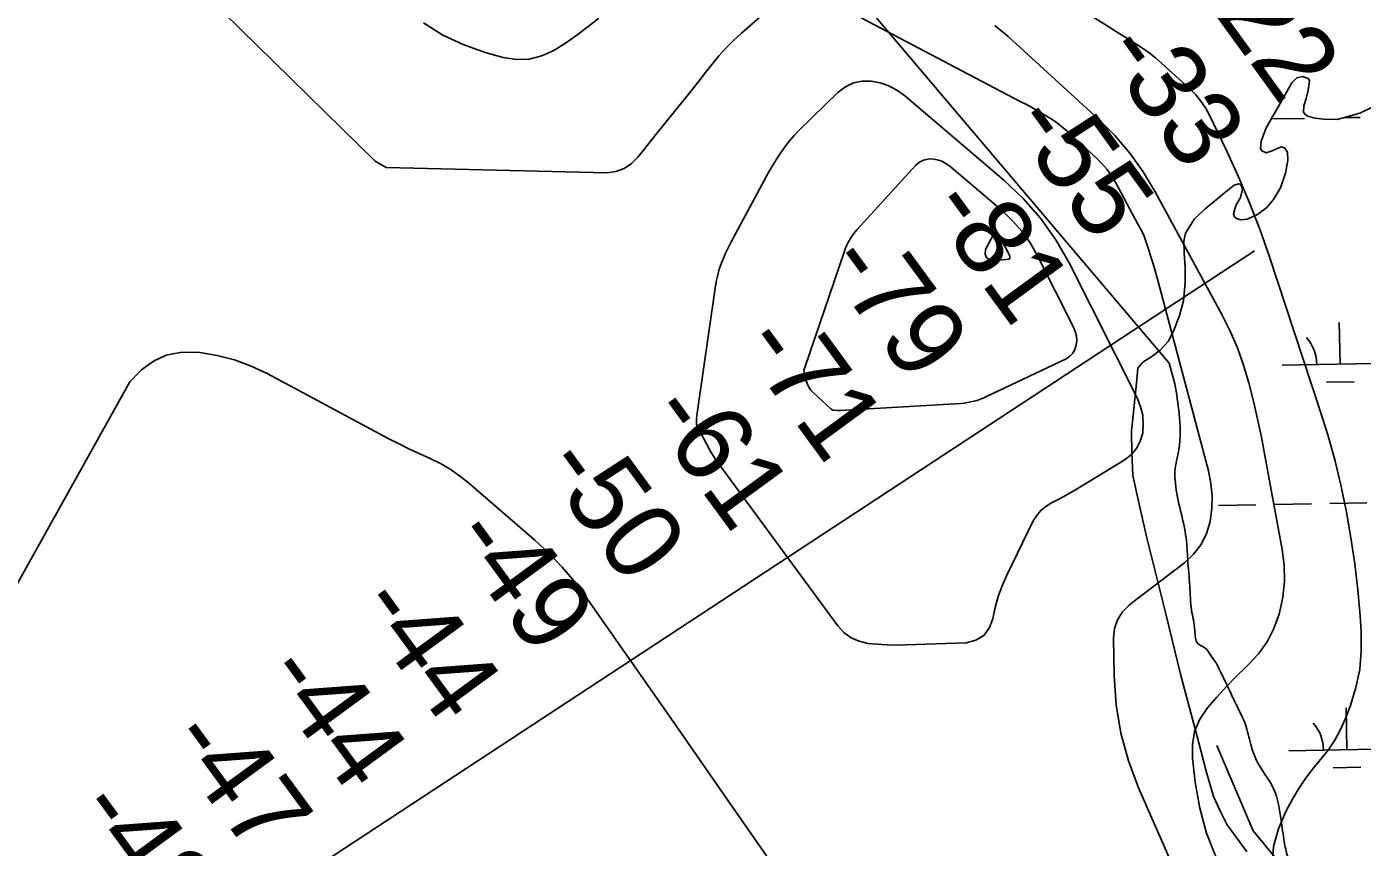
# Model space of a CAD drawing. Extents: x 3892998 to 3931244, y 278583 to 304547.
# Drawn here: x 3911880 to 3913032, y 291661 to 292369 of the extents above; entities that cross this region are included whole.
import ezdxf

# ---------------------------------------------------------------- set-up
doc = ezdxf.new("R2010")
doc.units = 0
for name, color, linetype in [('V-GRID-MAJR', 7, 'Continuous'), ('V-RIVR-EDGE', 7, 'Continuous'), ('V-RIVR-RANG', 7, 'Continuous'), ('V-RRAP-FSHR', 7, 'Continuous'), ('V-TOPO-DPTH', 7, 'Continuous'), ('V-TOPO-MAJR', 7, 'Continuous'), ('V-TOPO-MINR', 7, 'Continuous'), ('V-TOPO-SHOR', 7, 'Continuous'), ('V-UTIL-LINE', 7, 'Continuous'), ('V-WETL-SWMP', 7, 'Continuous')]:
    doc.layers.add(name, color=color, linetype=linetype)

msp = doc.modelspace()

# ---------------------------------------------------------------- linework, layer by layer
at = {"layer": 'V-GRID-MAJR'}
msp.add_spline([(3913205.7, 284291.2), (3913100.9, 290347.6), (3912996, 296407.6), (3912891.1, 302467.5), (3912891, 302471)], degree=3, dxfattribs=at)
at = {"layer": 'V-RIVR-EDGE'}
for p, q in [((3912608.9, 292380.9), (3912865, 292078.8)), ((3912865, 292078.8), (3912869.9, 292060.7))]:
    msp.add_line(p, q, dxfattribs=at)
for points in [[(3912869.9, 292060.7), (3912873.6, 292035.3), (3912873.2, 292004), (3912870, 291985.5), (3912870.3, 291975.1), (3912874.8, 291951.4), (3912879.6, 291927.7), (3912881, 291909.3), (3912882.7, 291886.6), (3912884.3, 291865.7), (3912887.1, 291848), (3912889.8, 291836.8), (3912895.7, 291833), (3912900.3, 291827.4), (3912905.5, 291820.1)], [(3912905.5, 291820.1), (3912916.2, 291798.1), (3912921.4, 291787), (3912931.4, 291765), (3912935.9, 291747.6), (3912940.4, 291735.8), (3912955, 291711.4), (3912961.5, 291684.5), (3912964.3, 291665.7), (3912967, 291653.5), (3912976, 291634.4), (3912985.7, 291613.1), (3912986.4, 291604.4), (3912990.5, 291597.4), (3912997.1, 291593.3), (3913007.6, 291587), (3913014.2, 291580.7), (3913019.4, 291567.4), (3913027, 291556.3), (3913048.2, 291537.1), (3913061.4, 291520.7), (3913079.1, 291496.6), (3913103, 291468.4), (3913127.3, 291438.4), (3913184.9, 291379.7), (3913206.1, 291354.6), (3913225.2, 291327.8), (3913253.3, 291286.6), (3913265.1, 291274.8), (3913279.3, 291262.2), (3913304.7, 291231.5), (3913329.3, 291201.2), (3913355.7, 291168.4), (3913376.5, 291143.3), (3913400.8, 291111.5), (3913434.5, 291068.6), (3913468.5, 291022.2), (3913495.2, 290985.6), (3913514.6, 290959.1), (3913570.4, 290873.7), (3913590.9, 290842), (3913606.5, 290820.3), (3913627.3, 290792.1), (3913641.2, 290769.8), (3913669.6, 290726.2), (3913686.6, 290700.8), (3913705.7, 290679.5), (3913722, 290663.1), (3913741.1, 290638), (3913763.7, 290606.9), (3913781, 290589.5)]]:
    msp.add_spline(points, degree=3, dxfattribs=at)
at = {"layer": 'V-RRAP-FSHR'}
msp.add_lwpolyline([(3912906.2, 291748.7), (3912937.3, 291675.3), (3912988.1, 291613.9), (3913041.4, 291554.2), (3913094.5, 291494.3), (3913147.2, 291434.2), (3913198.9, 291373.2), (3913250.3, 291311.8), (3913301.4, 291250.3), (3913352.4, 291188.6), (3913402.6, 291126.4), (3913451.7, 291063.2), (3913498.9, 290998.6), (3913544.7, 290933.5), (3913590.5, 290867.4), (3913636.3, 290801.8)], dxfattribs=at)
at = {"layer": 'V-TOPO-DPTH'}
for points in [[(3912953.9, 291646), (3912955, 291661.8), (3912959.3, 291677), (3912965.6, 291691.9), (3912971.4, 291702.5), (3912976.8, 291711.6), (3912982.5, 291720.3), (3912988.9, 291728.7), (3912995.6, 291736.7), (3913002.1, 291744.9), (3913008, 291753.5), (3913012.8, 291762.6), (3913017.1, 291772.2), (3913021.3, 291783.2), (3913026.1, 291798.8), (3913029.4, 291814.5), (3913030.7, 291830.5), (3913030.7, 291846.8), (3913029.7, 291860.6), (3913027.7, 291883.1), (3913025.2, 291905.6), (3913021.8, 291927.9), (3913018, 291950.2), (3913013.3, 291972.3), (3913008.1, 291994.2), (3913002, 292016), (3912995.3, 292037.5), (3912951.2, 292171.2), (3912943.1, 292194.2), (3912934.4, 292217), (3912924.9, 292239.4), (3912914.7, 292261.6), (3912899.8, 292292.7), (3912896.3, 292298.9), (3912892.4, 292304.8), (3912887.9, 292310.2), (3912882.9, 292315.3), (3912858.3, 292337.5), (3912853.1, 292342), (3912847.7, 292346.3), (3912842.1, 292350.3), (3912836.3, 292354.1), (3912830.5, 292357.8), (3912824.6, 292361.5), (3912818.7, 292365.2), (3912812.9, 292368.8), (3912673.8, 292454.9)], [(3912953.9, 291646), (3912955, 291661.8), (3912959.3, 291677), (3912965.6, 291691.9), (3912971.4, 291702.5), (3912976.8, 291711.6), (3912982.5, 291720.3), (3912988.9, 291728.7), (3912995.6, 291736.7), (3913002.1, 291744.9), (3913008, 291753.5), (3913012.8, 291762.6), (3913017.1, 291772.2), (3913021.3, 291783.2), (3913026.1, 291798.8), (3913029.4, 291814.5), (3913030.7, 291830.5), (3913030.7, 291846.8), (3913029.7, 291860.6), (3913027.7, 291883.1), (3913025.2, 291905.6), (3913021.8, 291927.9), (3913018, 291950.2), (3913013.3, 291972.3), (3913008.1, 291994.2), (3913002, 292016), (3912995.3, 292037.5), (3912951.2, 292171.2), (3912943.1, 292194.2), (3912934.4, 292217), (3912924.9, 292239.4), (3912914.7, 292261.6), (3912899.8, 292292.7), (3912896.3, 292298.9), (3912892.4, 292304.8), (3912887.9, 292310.2), (3912882.9, 292315.3), (3912858.3, 292337.5), (3912853.1, 292342), (3912847.7, 292346.3), (3912842.1, 292350.3), (3912836.3, 292354.1), (3912830.5, 292357.8), (3912824.6, 292361.5), (3912818.7, 292365.2), (3912812.9, 292368.8), (3912673.8, 292454.9)], [(3912221.9, 292372.4), (3912238.4, 292361.7), (3912256.2, 292353.5), (3912274.9, 292346.8), (3912290.7, 292342.4), (3912302, 292340.8), (3912313.1, 292340.9), (3912323.8, 292343.8), (3912334.2, 292348.5), (3912344.3, 292354.9), (3912354.1, 292361.7), (3912363.7, 292368.9), (3912373, 292376.3)], [(3912221.9, 292372.4), (3912238.4, 292361.7), (3912256.2, 292353.5), (3912274.9, 292346.8), (3912290.7, 292342.4), (3912302, 292340.8), (3912313.1, 292340.9), (3912323.8, 292343.8), (3912334.2, 292348.5), (3912344.3, 292354.9), (3912354.1, 292361.7), (3912363.7, 292368.9), (3912373, 292376.3)], [(3912714.6, 292370.1), (3912726, 292360.5), (3912803.9, 292289.2), (3912818, 292275), (3912831, 292259.9), (3912842.5, 292243.7), (3912852.9, 292226.6), (3912910.4, 292120.7), (3912917.5, 292106.4), (3912923.9, 292091.9), (3912929.2, 292076.9), (3912933.8, 292061.6), (3912937.7, 292046), (3912941.3, 292030.4), (3912944.6, 292014.8), (3912947.6, 291999.1), (3912962.5, 291918), (3912964.1, 291904.3), (3912964.4, 291890.6), (3912962.9, 291876.9), (3912960.2, 291863.4), (3912959.8, 291862), (3912955.3, 291849.8), (3912949.6, 291838.3), (3912942, 291827.9), (3912933.2, 291818.3), (3912931.8, 291816.9), (3912922.9, 291808.4), (3912914.3, 291799.7), (3912906, 291790.6), (3912897.9, 291781.3), (3912891.5, 291771.4), (3912886.9, 291761), (3912885.1, 291749.8), (3912885, 291738), (3912887.4, 291717.1), (3912891.4, 291694.8), (3912897.1, 291673.1), (3912905.4, 291652.2)], [(3912714.6, 292370.1), (3912726, 292360.5), (3912803.9, 292289.2), (3912818, 292275), (3912831, 292259.9), (3912842.5, 292243.7), (3912852.9, 292226.6), (3912910.4, 292120.7), (3912917.5, 292106.4), (3912923.9, 292091.9), (3912929.2, 292076.9), (3912933.8, 292061.6), (3912937.7, 292046), (3912941.3, 292030.4), (3912944.6, 292014.8), (3912947.6, 291999.1), (3912962.5, 291918), (3912964.1, 291904.3), (3912964.4, 291890.6), (3912962.9, 291876.9), (3912960.2, 291863.4), (3912959.8, 291862), (3912955.3, 291849.8), (3912949.6, 291838.3), (3912942, 291827.9), (3912933.2, 291818.3), (3912931.8, 291816.9), (3912922.9, 291808.4), (3912914.3, 291799.7), (3912906, 291790.6), (3912897.9, 291781.3), (3912891.5, 291771.4), (3912886.9, 291761), (3912885.1, 291749.8), (3912885, 291738), (3912887.4, 291717.1), (3912891.4, 291694.8), (3912897.1, 291673.1), (3912905.4, 291652.2)]]:
    msp.add_lwpolyline(points, dxfattribs=at)
at = {"layer": 'V-TOPO-MAJR'}
for points in [[(3912511.8, 292377.1), (3912496, 292363.4), (3912489.3, 292357.2), (3912482.8, 292350.7), (3912476.7, 292343.8), (3912470.9, 292336.7), (3912465.2, 292329.5), (3912459.6, 292322.2), (3912453.8, 292315), (3912448.1, 292307.8), (3912427.5, 292282.3), (3912422.3, 292275.9), (3912417.1, 292269.4), (3912412, 292262.8), (3912406.8, 292256.3), (3912401.2, 292250.8), (3912394.9, 292246.5), (3912387.8, 292244.1), (3912380, 292242.9), (3912189.7, 292247.6), (3912180.2, 292253), (3911918.6, 292509.7)], [(3912897.3, 291578.7), (3912838.6, 291712.3), (3912830, 291735.7), (3912823.3, 291759.5), (3912819.4, 291783.9), (3912817.5, 291808.8), (3912816.9, 291841.4), (3912817.9, 291849.7), (3912820.3, 291857.3), (3912824.8, 291864), (3912830.6, 291870), (3912837.6, 291875.5), (3912844.6, 291880.9), (3912851.7, 291886.3), (3912858.8, 291891.6), (3912878.2, 291906.3), (3912886.1, 291913.8), (3912892.6, 291922.1), (3912897.1, 291931.6), (3912900.3, 291942), (3912901.7, 291953), (3912902, 291964), (3912900.9, 291974.9), (3912898.8, 291985.8), (3912854.5, 292152.2), (3912852.8, 292158.2), (3912851.1, 292164.3), (3912849.3, 292170.3), (3912847.5, 292176.3), (3912845.5, 292182.2), (3912843.3, 292188.1), (3912840.7, 292193.7), (3912837.8, 292199.3), (3912818.9, 292234.3), (3912815.3, 292240.1), (3912811.4, 292245.7), (3912806.9, 292250.8), (3912802.1, 292255.7), (3912776.6, 292279.1), (3912772, 292282.9), (3912767.4, 292286.6), (3912762.5, 292289.9), (3912757.4, 292293), (3912752.2, 292296), (3912747, 292298.9), (3912741.8, 292301.7), (3912736.5, 292304.5), (3912599.4, 292376.7)], [(3911751.6, 291673.6), (3911968.6, 292062.6), (3911977.1, 292071.5), (3911978.6, 292072.9), (3911988.9, 292080.3), (3912000, 292085.7), (3912012, 292088), (3912024.8, 292088.3), (3912028.9, 292087.8), (3912044, 292085.2), (3912058.8, 292081.5), (3912073.1, 292076.2), (3912087, 292069.7), (3912192, 292013.5), (3912200.8, 292009), (3912209.7, 292004.6), (3912218.6, 292000.4), (3912227.6, 291996.3), (3912236.4, 291992), (3912245, 291987.1), (3912253, 291981.6), (3912260.7, 291975.5), (3912318, 291925.9), (3912330.1, 291914.6), (3912341.5, 291902.8), (3912352, 291890.3), (3912361.9, 291877.1), (3912437.1, 291769.4), (3912484.1, 291702), (3912531, 291634.5)]]:
    msp.add_lwpolyline(points, dxfattribs=at)
at = {"layer": 'V-TOPO-MINR'}
for points in [[(3912953.9, 291646), (3912955, 291661.8), (3912959.3, 291677), (3912965.6, 291691.9), (3912971.4, 291702.5), (3912976.8, 291711.6), (3912982.5, 291720.3), (3912988.9, 291728.7), (3912995.6, 291736.7), (3913002.1, 291744.9), (3913008, 291753.5), (3913012.8, 291762.6), (3913017.1, 291772.2), (3913021.3, 291783.2), (3913026.1, 291798.8), (3913029.4, 291814.5), (3913030.7, 291830.5), (3913030.7, 291846.8), (3913029.7, 291860.6), (3913027.7, 291883.1), (3913025.2, 291905.6), (3913021.8, 291927.9), (3913018, 291950.2), (3913013.3, 291972.3), (3913008.1, 291994.2), (3913002, 292016), (3912995.3, 292037.5), (3912951.2, 292171.2), (3912943.1, 292194.2), (3912934.4, 292217), (3912924.9, 292239.4), (3912914.7, 292261.6), (3912899.8, 292292.7), (3912896.3, 292298.9), (3912892.4, 292304.8), (3912887.9, 292310.2), (3912882.9, 292315.3), (3912858.3, 292337.5), (3912853.1, 292342), (3912847.7, 292346.3), (3912842.1, 292350.3), (3912836.3, 292354.1), (3912830.5, 292357.8), (3912824.6, 292361.5), (3912818.7, 292365.2), (3912812.9, 292368.8), (3912673.8, 292454.9)], [(3912373, 292376.3), (3912363.7, 292368.9), (3912354.1, 292361.7), (3912344.3, 292354.9), (3912334.2, 292348.5), (3912323.8, 292343.8), (3912313.1, 292340.9), (3912302, 292340.8), (3912290.7, 292342.4), (3912274.9, 292346.8), (3912256.2, 292353.5), (3912238.4, 292361.7), (3912221.9, 292372.4)], [(3912905.4, 291652.2), (3912897.1, 291673.1), (3912891.4, 291694.8), (3912887.4, 291717.1), (3912885, 291738), (3912885.1, 291749.8), (3912886.9, 291761), (3912891.5, 291771.4), (3912897.9, 291781.3), (3912906, 291790.6), (3912914.3, 291799.7), (3912922.9, 291808.4), (3912931.8, 291816.9), (3912933.2, 291818.3), (3912942, 291827.9), (3912949.6, 291838.3), (3912955.3, 291849.8), (3912959.8, 291862), (3912960.2, 291863.4), (3912962.9, 291876.9), (3912964.4, 291890.6), (3912964.1, 291904.3), (3912962.5, 291918), (3912947.6, 291999.1), (3912944.6, 292014.8), (3912941.3, 292030.4), (3912937.7, 292046), (3912933.8, 292061.6), (3912929.2, 292076.9), (3912923.9, 292091.9), (3912917.5, 292106.4), (3912910.4, 292120.7), (3912852.9, 292226.6), (3912842.5, 292243.7), (3912831, 292259.9), (3912818, 292275), (3912803.9, 292289.2), (3912726, 292360.5), (3912714.6, 292370.1)], [(3912457.4, 292026.1), (3912458.5, 292023.2), (3912468.2, 292004.8), (3912470.1, 292001.5), (3912472, 291998.3), (3912474.1, 291995.1), (3912476.3, 291992), (3912579.1, 291852), (3912584.5, 291846.4), (3912590.6, 291841.7), (3912597.6, 291838.8), (3912605.2, 291836.9), (3912613.4, 291836.2), (3912621.6, 291835.7), (3912629.8, 291835.5), (3912638, 291835.6), (3912690, 291837.5), (3912698.3, 291839.8), (3912705.2, 291843.7), (3912709.8, 291850), (3912713, 291858), (3912715, 291867.8), (3912717.5, 291877.4), (3912720.9, 291886.7), (3912724.9, 291895.8), (3912747.8, 291942.5), (3912750.8, 291947.3), (3912754.3, 291951.6), (3912758.7, 291955.1), (3912763.5, 291958.1), (3912768.8, 291960.8), (3912774, 291963.5), (3912779.1, 291966.4), (3912784.1, 291969.3), (3912826.3, 291995), (3912832.1, 291999.7), (3912836.9, 292005.1), (3912840, 292011.5), (3912842.2, 292018.6), (3912842.6, 292026.2), (3912842.2, 292033.7), (3912840.3, 292040.9), (3912837.6, 292048.1), (3912778.6, 292165.2), (3912767.1, 292185.1), (3912754.1, 292203.8), (3912739, 292220.8), (3912722.4, 292236.7), (3912636.8, 292309.5), (3912630.2, 292314.1), (3912623.3, 292317.9), (3912615.7, 292320.5), (3912607.8, 292322.1), (3912600, 292321.9), (3912592.6, 292320.5), (3912585.9, 292317.1), (3912579.6, 292312.5), (3912545.7, 292279.4), (3912541.5, 292275), (3912537.5, 292270.4), (3912533.7, 292265.7), (3912530.2, 292260.7), (3912526.9, 292255.6), (3912523.7, 292250.4), (3912520.6, 292245.2), (3912517.7, 292239.9), (3912486.9, 292182.7), (3912484.6, 292178.2), (3912482.4, 292173.7), (3912480.5, 292169.2), (3912478.6, 292164.5), (3912477, 292159.8), (3912475.6, 292155), (3912474.6, 292150.2), (3912473.7, 292145.3), (3912458, 292035.6), (3912457.4, 292030.8), (3912457.4, 292026.1)], [(3912579, 292037.8), (3912581.1, 292037.9), (3912685.3, 292044), (3912688.2, 292044.3), (3912691, 292044.6), (3912693.8, 292045.2), (3912696.6, 292045.8), (3912699.3, 292046.6), (3912702, 292047.5), (3912704.7, 292048.6), (3912707.3, 292049.8), (3912776.1, 292082.5), (3912779.3, 292084.7), (3912781.9, 292087.2), (3912783.7, 292090.5), (3912784.9, 292094.2), (3912785.2, 292098.2), (3912785, 292102.1), (3912784, 292105.9), (3912782.6, 292109.6), (3912751.2, 292171.9), (3912745.1, 292182.4), (3912738.2, 292192.3), (3912730.2, 292201.3), (3912721.4, 292209.8), (3912675.9, 292248.5), (3912672.5, 292250.9), (3912668.8, 292252.9), (3912664.9, 292254.1), (3912660.8, 292254.9), (3912656.7, 292254.7), (3912653, 292253.8), (3912649.6, 292252), (3912646.4, 292249.4), (3912596, 292194.1), (3912594.2, 292191.9), (3912592.4, 292189.7), (3912590.8, 292187.3), (3912589.3, 292184.9), (3912587.9, 292182.4), (3912586.7, 292179.8), (3912585.6, 292177.2), (3912584.6, 292174.5), (3912550.7, 292075), (3912550, 292072.7), (3912550.1, 292070.4), (3912551.7, 292064), (3912552.8, 292061), (3912554.2, 292058.1), (3912556, 292055.5), (3912558.2, 292053.1), (3912573.1, 292039.3), (3912574.9, 292038.2), (3912579, 292037.8)], [(3912727.7, 292170.5), (3912727.6, 292170.9), (3912727.5, 292171.3), (3912723.9, 292178.5), (3912722.4, 292180.8), (3912720.4, 292182.8), (3912715.2, 292187.3), (3912714.4, 292187.8), (3912713.5, 292188), (3912712.6, 292187.8), (3912712.3, 292187.6), (3912712.1, 292187.2), (3912706.7, 292176.7), (3912706.4, 292172.8), (3912707.3, 292169.7), (3912709.9, 292167.9), (3912713.7, 292166.9), (3912726.6, 292168.5), (3912727.3, 292168.8), (3912727.7, 292169.5), (3912727.7, 292170.5)]]:
    msp.add_lwpolyline(points, dxfattribs=at)
at = {"layer": 'V-TOPO-SHOR'}
for points in [[(3913055.1, 292306.6), (3913029.3, 292294.3), (3913010, 292288.9), (3912998.5, 292289.2), (3912990.5, 292290), (3912984.5, 292291.8), (3912982.3, 292293.2), (3912980.8, 292295.3), (3912981.2, 292300.8), (3912983.1, 292307), (3912985, 292314.3), (3912986, 292322.2), (3912985, 292324.2), (3912980.1, 292326.1), (3912975, 292324.8), (3912970.8, 292320.4), (3912962.1, 292305.3), (3912948.7, 292281.8), (3912944.2, 292270.2), (3912943.8, 292263.8), (3912944.9, 292261.9), (3912948.7, 292260.2), (3912953.9, 292261.9), (3912958.1, 292263.9), (3912961.9, 292265.2), (3912964.4, 292264.4), (3912966.9, 292260.7), (3912967.3, 292253.9), (3912965.4, 292242.6), (3912961.1, 292229.9), (3912955, 292220), (3912949.2, 292212.9), (3912941.2, 292206.9), (3912932.2, 292202.8), (3912926.7, 292202.2), (3912923, 292203.4), (3912921.2, 292205), (3912920.6, 292207.4), (3912922.5, 292214.7), (3912926.4, 292221.7), (3912928.3, 292228.9), (3912926.8, 292232.7), (3912924.7, 292233.5), (3912920.9, 292232.1), (3912914, 292226.7), (3912903.9, 292218.1), (3912896.1, 292211.7), (3912886.7, 292203.1)], [(3912886.7, 292203.1), (3912879.1, 292190.9), (3912877.6, 292183.9), (3912877.9, 292173.8), (3912878.9, 292161.1), (3912878.7, 292148.4), (3912877.2, 292132.5), (3912874, 292119.9), (3912868.8, 292106.3), (3912864, 292097.3), (3912857.3, 292089.8), (3912850.1, 292084.5), (3912842.2, 292079.4), (3912838, 292074.5), (3912836.7, 292061.3), (3912832.5, 292020.1), (3912832.9, 292001.2), (3912833.7, 291981.8)]]:
    msp.add_lwpolyline(points, dxfattribs=at)
at = {"layer": 'V-UTIL-LINE'}
msp.add_line((3912938.6, 292175.7), (3910162.6, 290352.3), dxfattribs=at)
at = {"layer": 'V-WETL-SWMP'}
for p, q in [((3912962.1, 292305.3), (3912970.8, 292320.4)), ((3912970.8, 292320.4), (3912975, 292324.8)), ((3912975, 292324.8), (3912980.1, 292326.1)), ((3912980.1, 292326.1), (3912985, 292324.2)), ((3912985, 292324.2), (3912986, 292322.2)), ((3912986, 292322.2), (3912985, 292314.3)), ((3912985, 292314.3), (3912983.1, 292307)), ((3912948.7, 292281.8), (3912962.1, 292305.3)), ((3912981.2, 292300.8), (3912980.8, 292295.3)), ((3912983.1, 292307), (3912981.2, 292300.8)), ((3913029.3, 292294.3), (3913055.1, 292306.6)), ((3912953.1, 292289.4), (3912981.8, 292289.9)), ((3912980.8, 292295.3), (3912982.3, 292293.2)), ((3912982.3, 292293.2), (3912984.5, 292291.8)), ((3912984.5, 292291.8), (3912990.5, 292290)), ((3912990.5, 292290), (3912998.5, 292289.2)), ((3912998.5, 292289.2), (3913010, 292288.9)), ((3913010, 292288.9), (3913029.3, 292294.3)), ((3913015.7, 292290.5), (3913029.8, 292290.7)), ((3912944.2, 292270.2), (3912948.7, 292281.8)), ((3912943.8, 292263.8), (3912944.2, 292270.2)), ((3912944.9, 292261.9), (3912943.8, 292263.8)), ((3912948.7, 292260.2), (3912944.9, 292261.9)), ((3912953.9, 292261.9), (3912948.7, 292260.2)), ((3912958.1, 292263.9), (3912953.9, 292261.9)), ((3912961.9, 292265.2), (3912958.1, 292263.9)), ((3912964.4, 292264.4), (3912961.9, 292265.2)), ((3912966.9, 292260.7), (3912964.4, 292264.4)), ((3912965.4, 292242.6), (3912967.3, 292253.9)), ((3912967.3, 292253.9), (3912966.9, 292260.7)), ((3912961.1, 292229.9), (3912965.4, 292242.6)), ((3912903.9, 292218.1), (3912914, 292226.7)), ((3912914, 292226.7), (3912920.9, 292232.1)), ((3912920.9, 292232.1), (3912924.7, 292233.5)), ((3912924.7, 292233.5), (3912926.8, 292232.7)), ((3912928.3, 292228.9), (3912926.4, 292221.7)), ((3912926.8, 292232.7), (3912928.3, 292228.9)), ((3912955, 292220), (3912961.1, 292229.9)), ((3912896.1, 292211.7), (3912903.9, 292218.1)), ((3912926.4, 292221.7), (3912922.5, 292214.7)), ((3912949.2, 292212.9), (3912955, 292220)), ((3912886.7, 292203.1), (3912896.1, 292211.7)), ((3912922.5, 292214.7), (3912920.6, 292207.4)), ((3912920.6, 292207.4), (3912921.2, 292205)), ((3912921.2, 292205), (3912923, 292203.4)), ((3912932.2, 292202.8), (3912941.2, 292206.9)), ((3912941.2, 292206.9), (3912949.2, 292212.9)), ((3912879.1, 292190.9), (3912886.7, 292203.1)), ((3912923, 292203.4), (3912926.7, 292202.2)), ((3912926.7, 292202.2), (3912932.2, 292202.8)), ((3912877.6, 292183.9), (3912879.1, 292190.9)), ((3912877.9, 292173.8), (3912877.6, 292183.9)), ((3912878.9, 292161.1), (3912877.9, 292173.8)), ((3912878.7, 292148.4), (3912878.9, 292161.1)), ((3912877.2, 292132.5), (3912878.7, 292148.4)), ((3912874, 292119.9), (3912877.2, 292132.5)), ((3912868.8, 292106.3), (3912874, 292119.9)), ((3913012.4, 292077.8), (3913011.7, 292113.8)), ((3912864, 292097.3), (3912868.8, 292106.3)), ((3912850.1, 292084.5), (3912857.3, 292089.8)), ((3912857.3, 292089.8), (3912864, 292097.3)), ((3912838, 292074.5), (3912842.2, 292079.4)), ((3912842.2, 292079.4), (3912850.1, 292084.5)), ((3912962.4, 292076.9), (3913062.3, 292078.7)), ((3912836.7, 292061.3), (3912838, 292074.5)), ((3912832.5, 292020.1), (3912836.7, 292061.3)), ((3913000.6, 292062.2), (3913024.6, 292062.6)), ((3912832.9, 292001.2), (3912832.5, 292020.1)), ((3912833.7, 291981.8), (3912832.9, 292001.2)), ((3912838.4, 291959.7), (3912833.7, 291981.8)), ((3912845.3, 291929.2), (3912838.4, 291959.7)), ((3912907.6, 291955.9), (3912939.6, 291956.5)), ((3912955.6, 291956.7), (3912987.6, 291957.3)), ((3913003.6, 291957.6), (3913035.6, 291958.1)), ((3912862.5, 291861.3), (3912845.3, 291929.2)), ((3912874.7, 291810.3), (3912862.5, 291861.3)), ((3912890.3, 291752.2), (3912874.7, 291810.3)), ((3913018.1, 291745.2), (3913017.5, 291781.2)), ((3912896.9, 291726.8), (3912890.3, 291752.2)), ((3912968.1, 291744.3), (3913068.1, 291746)), ((3912903.3, 291704.9), (3912896.9, 291726.8)), ((3913006.4, 291729.5), (3913030.4, 291730)), ((3912908.9, 291692.3), (3912903.3, 291704.9)), ((3912915, 291680.5), (3912908.9, 291692.3)), ((3912922.8, 291669.8), (3912915, 291680.5)), ((3912932.1, 291657), (3912922.8, 291669.8))]:
    msp.add_line(p, q, dxfattribs=at)
for centre in [(3912957.1, 292077.3), (3912962.9, 291744.7)]:
    msp.add_arc(centre, 35.2, 0.2199, 41.7635, dxfattribs=at)

# ---------------------------------------------------------------- texts
at = {"layer": 'V-RIVR-RANG'}
for s, rotation, p in [('-22', 305.9583, (3912886.2, 292404.5)), ('-33', 305.9583, (3912804.8, 292346.5)), ('-55', 305.9583, (3912725.8, 292285)), ('-81', 306.2409, (3912654.6, 292212.3)), ('-79', 306.2409, (3912566, 292164)), ('-71', 306.2409, (3912493.3, 292094)), ('-61', 306.2409, (3912412.8, 292034.7)), ('-50', 306.2409, (3912322.1, 291989.4)), ('-49', 306.2409, (3912243.1, 291927.9)), ('-44', 306.2409, (3912162.3, 291869)), ('-44', 306.2409, (3912081.5, 291810.1)), ('-47', 306.2409, (3911999, 291753.5)), ('-48', 306.2409, (3911919.5, 291692.9))]:
    msp.add_text(s, height=67, rotation=rotation, dxfattribs=at).set_placement(p)

doc.saveas('drawing.dxf')
